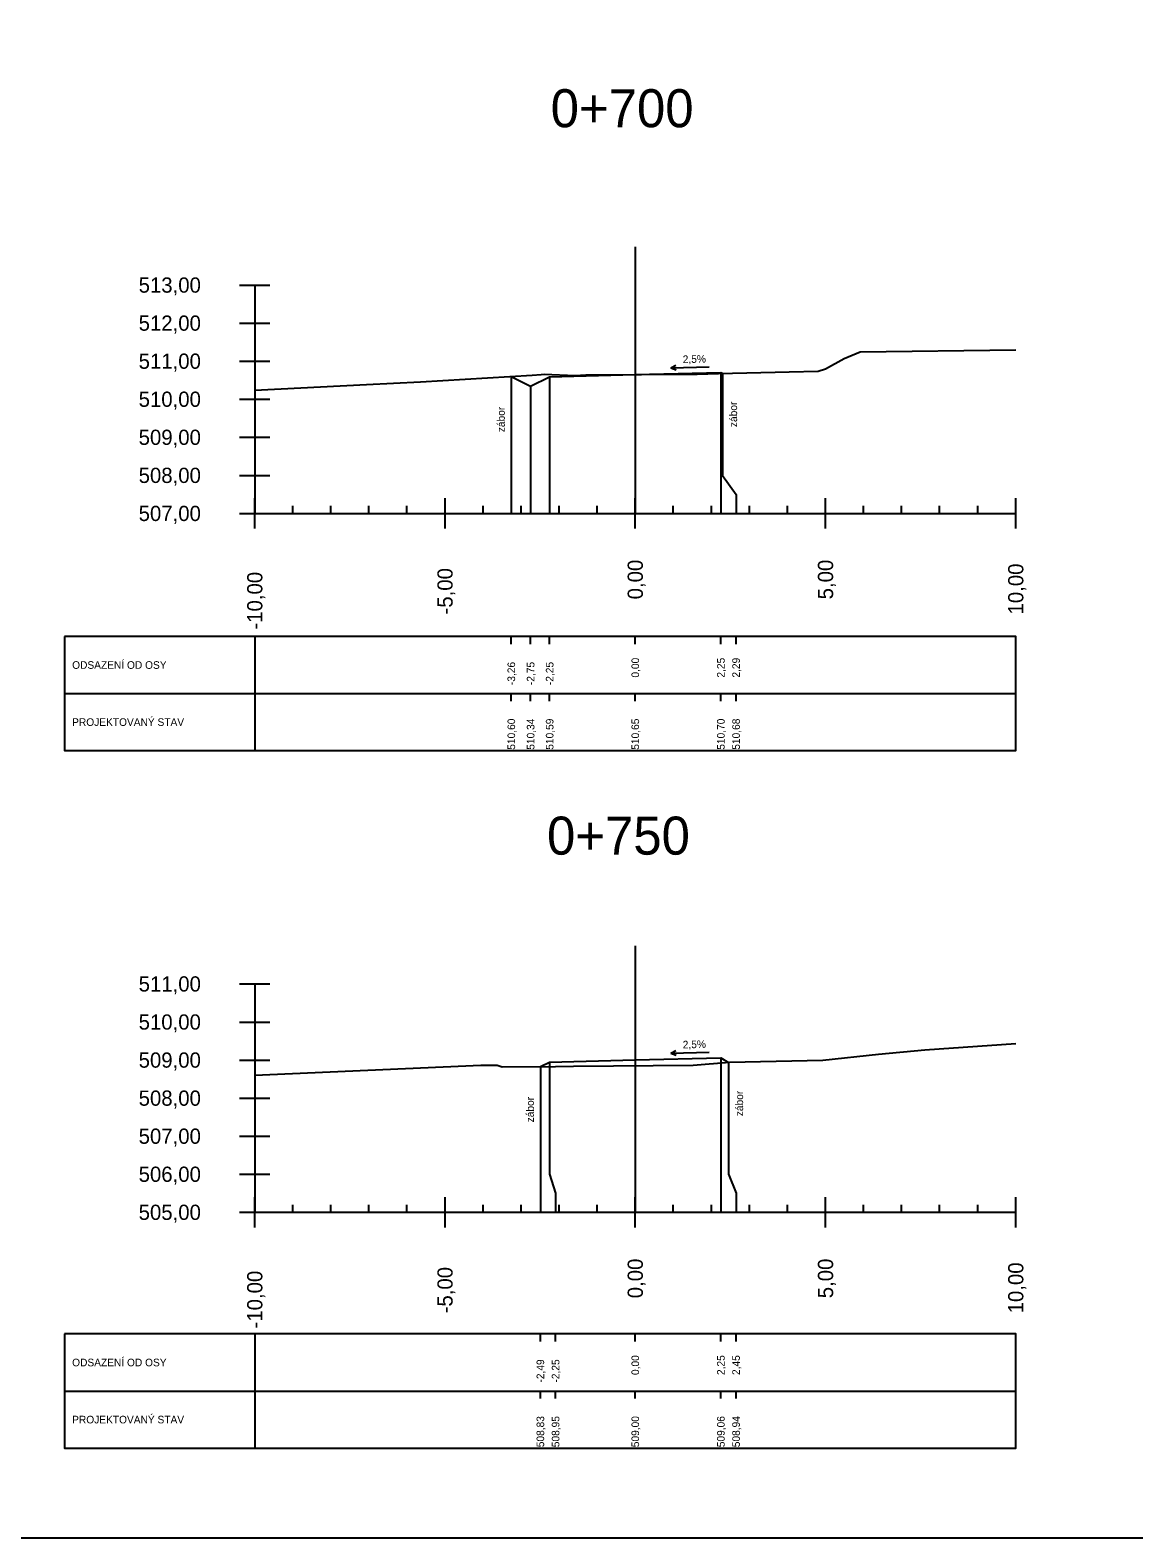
# Model space of a CAD drawing. Extents: x -631407 to -631215, y -1089700 to -1088598.
# Drawn here: x -631374.65 to -631345.64, y -1089270.8 to -1089231.19 of the extents above; entities that cross this region are included whole.
import ezdxf

# ---------------------------------------------------------------- set-up
doc = ezdxf.new("R2010")
doc.units = 0
for name, color, linetype in [('08_LEGENDA_HV', 7, 'Continuous'), ('59', 7, 'Continuous'), ('NIVELETA_VYSKY', 7, 'Continuous'), ('REZ_BODY', 7, 'Continuous'), ('REZ_ODSTUPY', 7, 'Continuous'), ('REZ_POPIS', 7, 'Continuous'), ('REZ_RAMY', 7, 'Continuous'), ('REZ_STANICENI', 7, 'Continuous'), ('REZ_SVISLE', 7, 'Continuous'), ('REZ_TENKA', 7, 'Continuous'), ('REZ_TLUSTA', 7, 'Continuous'), ('TABULKA_POPIS', 7, 'Continuous'), ('TEREN', 7, 'Continuous'), ('zábor', 7, 'Continuous')]:
    doc.layers.add(name, color=color, linetype=linetype)

msp = doc.modelspace()

# ---------------------------------------------------------------- linework, layer by layer
at = {"layer": '08_LEGENDA_HV'}
msp.add_lwpolyline([(-631215.384, -1089270.801), (-631215.384, -1089110.964), (-631407.014, -1089110.964), (-631407.014, -1089270.801)], close=True, dxfattribs=at)
at = {"layer": '59'}
for p, q in [((-631369.144, -1089237.886), (-631368.344, -1089237.886)), ((-631368.744, -1089237.886), (-631368.744, -1089243.886)), ((-631369.144, -1089238.886), (-631368.344, -1089238.886)), ((-631369.144, -1089239.886), (-631368.344, -1089239.886)), ((-631369.144, -1089240.886), (-631368.344, -1089240.886)), ((-631369.144, -1089241.886), (-631368.344, -1089241.886)), ((-631369.144, -1089242.886), (-631368.344, -1089242.886)), ((-631369.144, -1089243.886), (-631368.344, -1089243.886)), ((-631369.144, -1089256.248), (-631368.344, -1089256.248)), ((-631368.744, -1089256.248), (-631368.744, -1089262.248)), ((-631369.144, -1089257.248), (-631368.344, -1089257.248)), ((-631369.144, -1089258.248), (-631368.344, -1089258.248)), ((-631369.144, -1089259.248), (-631368.344, -1089259.248)), ((-631369.144, -1089260.248), (-631368.344, -1089260.248)), ((-631369.144, -1089261.248), (-631368.344, -1089261.248)), ((-631369.144, -1089262.248), (-631368.344, -1089262.248))]:
    msp.add_line(p, q, dxfattribs=at)
at = {"layer": 'REZ_RAMY'}
for p, q in [((-631373.744, -1089247.119), (-631373.744, -1089250.119)), ((-631368.744, -1089247.119), (-631368.744, -1089250.119)), ((-631362.002, -1089247.319), (-631362.002, -1089247.119)), ((-631361.494, -1089247.319), (-631361.494, -1089247.119)), ((-631360.994, -1089247.319), (-631360.994, -1089247.119)), ((-631358.744, -1089247.319), (-631358.744, -1089247.119)), ((-631356.494, -1089247.319), (-631356.494, -1089247.119)), ((-631356.094, -1089247.319), (-631356.094, -1089247.119)), ((-631373.744, -1089248.619), (-631348.744, -1089248.619)), ((-631362.002, -1089248.819), (-631362.002, -1089248.619)), ((-631361.494, -1089248.819), (-631361.494, -1089248.619)), ((-631360.994, -1089248.819), (-631360.994, -1089248.619)), ((-631358.744, -1089248.819), (-631358.744, -1089248.619)), ((-631356.494, -1089248.819), (-631356.494, -1089248.619)), ((-631356.094, -1089248.819), (-631356.094, -1089248.619)), ((-631373.744, -1089265.444), (-631373.744, -1089268.444)), ((-631368.744, -1089265.444), (-631368.744, -1089268.444)), ((-631361.238, -1089265.644), (-631361.238, -1089265.444)), ((-631360.838, -1089265.644), (-631360.838, -1089265.444)), ((-631358.744, -1089265.644), (-631358.744, -1089265.444)), ((-631356.494, -1089265.644), (-631356.494, -1089265.444)), ((-631356.094, -1089265.644), (-631356.094, -1089265.444)), ((-631373.744, -1089266.944), (-631348.744, -1089266.944)), ((-631361.238, -1089267.144), (-631361.238, -1089266.944)), ((-631360.838, -1089267.144), (-631360.838, -1089266.944)), ((-631358.744, -1089267.144), (-631358.744, -1089266.944)), ((-631356.494, -1089267.144), (-631356.494, -1089266.944)), ((-631356.094, -1089267.144), (-631356.094, -1089266.944))]:
    msp.add_line(p, q, dxfattribs=at)
for points in [[(-631373.744, -1089247.119), (-631373.744, -1089250.119), (-631348.744, -1089250.119), (-631348.744, -1089247.119)], [(-631373.744, -1089265.444), (-631373.744, -1089268.444), (-631348.744, -1089268.444), (-631348.744, -1089265.444)]]:
    msp.add_lwpolyline(points, close=True, dxfattribs=at)
at = {"layer": 'REZ_SVISLE'}
for points in [[(-631362.002, -1089240.29), (-631362.002, -1089242.886), (-631362.002, -1089243.386), (-631362.002, -1089243.886)], [(-631360.994, -1089240.294), (-631360.994, -1089242.886), (-631360.994, -1089243.386), (-631360.994, -1089243.886)], [(-631358.744, -1089240.238), (-631358.744, -1089242.886), (-631358.744, -1089243.386), (-631358.744, -1089243.886)], [(-631356.494, -1089240.181), (-631356.494, -1089242.886), (-631356.494, -1089243.386), (-631356.494, -1089243.886)], [(-631356.449, -1089240.204), (-631356.449, -1089242.886), (-631356.094, -1089243.386), (-631356.094, -1089243.886)], [(-631361.494, -1089240.544), (-631361.494, -1089242.886), (-631361.494, -1089243.386), (-631361.494, -1089243.886)], [(-631358.744, -1089258.243), (-631358.744, -1089261.248), (-631358.744, -1089261.748), (-631358.744, -1089262.248)], [(-631356.494, -1089258.187), (-631356.494, -1089261.248), (-631356.494, -1089261.748), (-631356.494, -1089262.248)], [(-631361.238, -1089258.421), (-631361.238, -1089261.248), (-631361.238, -1089261.748), (-631361.238, -1089262.248)], [(-631360.994, -1089258.299), (-631360.994, -1089261.248), (-631360.838, -1089261.748), (-631360.838, -1089262.248)], [(-631356.292, -1089258.308), (-631356.292, -1089261.248), (-631356.094, -1089261.748), (-631356.094, -1089262.248)]]:
    msp.add_lwpolyline(points, dxfattribs=at)
at = {"layer": 'REZ_TENKA'}
for p, q in [((-631367.744, -1089243.886), (-631367.744, -1089243.686)), ((-631366.744, -1089243.886), (-631366.744, -1089243.686)), ((-631365.744, -1089243.886), (-631365.744, -1089243.686)), ((-631364.744, -1089243.886), (-631364.744, -1089243.686)), ((-631362.744, -1089243.886), (-631362.744, -1089243.686)), ((-631361.744, -1089243.886), (-631361.744, -1089243.686)), ((-631360.744, -1089243.886), (-631360.744, -1089243.686)), ((-631359.744, -1089243.886), (-631359.744, -1089243.686)), ((-631357.744, -1089243.886), (-631357.744, -1089243.686)), ((-631356.744, -1089243.886), (-631356.744, -1089243.686)), ((-631355.744, -1089243.886), (-631355.744, -1089243.686)), ((-631354.744, -1089243.886), (-631354.744, -1089243.686)), ((-631352.744, -1089243.886), (-631352.744, -1089243.686)), ((-631351.744, -1089243.886), (-631351.744, -1089243.686)), ((-631350.744, -1089243.886), (-631350.744, -1089243.686)), ((-631349.744, -1089243.886), (-631349.744, -1089243.686)), ((-631367.744, -1089262.248), (-631367.744, -1089262.048)), ((-631366.744, -1089262.248), (-631366.744, -1089262.048)), ((-631365.744, -1089262.248), (-631365.744, -1089262.048)), ((-631364.744, -1089262.248), (-631364.744, -1089262.048)), ((-631362.744, -1089262.248), (-631362.744, -1089262.048)), ((-631361.744, -1089262.248), (-631361.744, -1089262.048)), ((-631360.744, -1089262.248), (-631360.744, -1089262.048)), ((-631359.744, -1089262.248), (-631359.744, -1089262.048)), ((-631357.744, -1089262.248), (-631357.744, -1089262.048)), ((-631356.744, -1089262.248), (-631356.744, -1089262.048)), ((-631355.744, -1089262.248), (-631355.744, -1089262.048)), ((-631354.744, -1089262.248), (-631354.744, -1089262.048)), ((-631352.744, -1089262.248), (-631352.744, -1089262.048)), ((-631351.744, -1089262.248), (-631351.744, -1089262.048)), ((-631350.744, -1089262.248), (-631350.744, -1089262.048)), ((-631349.744, -1089262.248), (-631349.744, -1089262.048))]:
    msp.add_line(p, q, dxfattribs=at)
at = {"layer": 'REZ_TLUSTA'}
for p, q in [((-631358.744, -1089236.886), (-631358.744, -1089243.886)), ((-631368.744, -1089244.286), (-631368.744, -1089243.486)), ((-631363.744, -1089244.286), (-631363.744, -1089243.486)), ((-631358.744, -1089244.286), (-631358.744, -1089243.486)), ((-631353.744, -1089244.286), (-631353.744, -1089243.486)), ((-631348.744, -1089244.286), (-631348.744, -1089243.486)), ((-631368.744, -1089243.886), (-631348.744, -1089243.886)), ((-631358.744, -1089255.248), (-631358.744, -1089262.248)), ((-631368.744, -1089262.648), (-631368.744, -1089261.848)), ((-631363.744, -1089262.648), (-631363.744, -1089261.848)), ((-631358.744, -1089262.648), (-631358.744, -1089261.848)), ((-631353.744, -1089262.648), (-631353.744, -1089261.848)), ((-631348.744, -1089262.648), (-631348.744, -1089261.848)), ((-631368.744, -1089262.248), (-631348.744, -1089262.248))]:
    msp.add_line(p, q, dxfattribs=at)
at = {"layer": 'TEREN'}
for points in [[(-631368.744, -1089240.645), (-631365.809, -1089240.501), (-631364.386, -1089240.429), (-631361.451, -1089240.258), (-631361.221, -1089240.237), (-631361.142, -1089240.23), (-631360.327, -1089240.263), (-631360.043, -1089240.248), (-631357.116, -1089240.225), (-631356.553, -1089240.206), (-631354.698, -1089240.168), (-631353.935, -1089240.153), (-631353.743, -1089240.091), (-631353.255, -1089239.819), (-631352.829, -1089239.641), (-631348.744, -1089239.592)], [(-631362.002, -1089240.29), (-631361.494, -1089240.544), (-631360.994, -1089240.294), (-631358.744, -1089240.238), (-631356.494, -1089240.181), (-631356.449, -1089240.204)], [(-631368.744, -1089258.643), (-631362.807, -1089258.383), (-631362.369, -1089258.38), (-631362.244, -1089258.424), (-631360.844, -1089258.42), (-631360.37, -1089258.405), (-631357.219, -1089258.379), (-631356.27, -1089258.307), (-631353.81, -1089258.25), (-631352.351, -1089258.093), (-631351.134, -1089257.982), (-631348.744, -1089257.813)], [(-631361.238, -1089258.421), (-631360.994, -1089258.299), (-631358.744, -1089258.243), (-631356.494, -1089258.187), (-631356.292, -1089258.308)]]:
    msp.add_lwpolyline(points, dxfattribs=at)
at = {"layer": 'zábor'}
for p, q in [((-631357.811, -1089240.058), (-631357.674, -1089239.994)), ((-631357.811, -1089240.058), (-631356.803, -1089240.033)), ((-631357.811, -1089240.058), (-631357.671, -1089240.116)), ((-631357.811, -1089258.064), (-631357.674, -1089257.999)), ((-631357.811, -1089258.064), (-631356.803, -1089258.038)), ((-631357.811, -1089258.064), (-631357.671, -1089258.121))]:
    msp.add_line(p, q, dxfattribs=at)

# ---------------------------------------------------------------- texts
at = {"layer": 'NIVELETA_VYSKY'}
for s, p in [('510,60', (-631361.902, -1089250.095)), ('510,34', (-631361.394, -1089250.095)), ('510,59', (-631360.894, -1089250.095)), ('510,65', (-631358.644, -1089250.095)), ('510,70', (-631356.394, -1089250.095)), ('510,68', (-631355.994, -1089250.095)), ('508,83', (-631361.138, -1089268.42)), ('508,95', (-631360.738, -1089268.42)), ('509,00', (-631358.644, -1089268.42)), ('509,06', (-631356.394, -1089268.42)), ('508,94', (-631355.994, -1089268.42))]:
    msp.add_text(s, height=0.2, rotation=90, dxfattribs=at).set_placement(p)
at = {"layer": 'REZ_BODY'}
for s, p in [('-3,26', (-631361.902, -1089248.397)), ('-2,75', (-631361.394, -1089248.397)), ('-2,25', (-631360.894, -1089248.397)), ('0,00', (-631358.644, -1089248.199)), ('2,25', (-631356.394, -1089248.199)), ('2,29', (-631355.994, -1089248.199)), ('-2,49', (-631361.138, -1089266.721)), ('-2,25', (-631360.738, -1089266.721)), ('0,00', (-631358.644, -1089266.523)), ('2,25', (-631356.394, -1089266.523)), ('2,45', (-631355.994, -1089266.523))]:
    msp.add_text(s, height=0.2, rotation=90, dxfattribs=at).set_placement(p)
at = {"layer": 'REZ_ODSTUPY'}
for s, p in [('0,00', (-631358.544, -1089246.144)), ('5,00', (-631353.544, -1089246.144)), ('-10,00', (-631368.544, -1089246.938)), ('-5,00', (-631363.544, -1089246.541)), ('10,00', (-631348.544, -1089246.541)), ('-5,00', (-631363.544, -1089264.903)), ('0,00', (-631358.544, -1089264.506)), ('5,00', (-631353.544, -1089264.506)), ('10,00', (-631348.544, -1089264.903)), ('-10,00', (-631368.544, -1089265.3))]:
    msp.add_text(s, height=0.4, rotation=90, dxfattribs=at).set_placement(p)
at = {"layer": 'REZ_POPIS'}
for s, p in [('513,00', (-631371.796, -1089238.086)), ('512,00', (-631371.796, -1089239.086)), ('511,00', (-631371.796, -1089240.086)), ('510,00', (-631371.796, -1089241.086)), ('509,00', (-631371.796, -1089242.086)), ('508,00', (-631371.796, -1089243.086)), ('507,00', (-631371.796, -1089244.086)), ('511,00', (-631371.796, -1089256.448)), ('510,00', (-631371.796, -1089257.448)), ('509,00', (-631371.796, -1089258.448)), ('508,00', (-631371.796, -1089259.448)), ('507,00', (-631371.796, -1089260.448)), ('506,00', (-631371.796, -1089261.448)), ('505,00', (-631371.796, -1089262.448))]:
    msp.add_text(s, height=0.4, dxfattribs=at).set_placement(p)
at = {"layer": 'REZ_STANICENI'}
for s, p in [('0+700', (-631360.967, -1089233.74)), ('0+750', (-631361.063, -1089252.851))]:
    msp.add_text(s, height=1, dxfattribs=at).set_placement(p)
at = {"layer": 'TABULKA_POPIS'}
for s, p in [('ODSAZENÍ OD OSY', (-631373.544, -1089247.969)), ('PROJEKTOVANÝ STAV', (-631373.544, -1089249.469)), ('ODSAZENÍ OD OSY', (-631373.544, -1089266.294)), ('PROJEKTOVANÝ STAV', (-631373.544, -1089267.794))]:
    msp.add_text(s, height=0.2, dxfattribs=at).set_placement(p)
at = {"layer": 'zábor'}
for s, rotation, p in [('2,5%', 1.4321, (-631357.494, -1089239.937)), ('zábor', 90, (-631362.172, -1089241.753)), ('zábor', 90, (-631356.067, -1089241.618)), ('2,5%', 1.4321, (-631357.494, -1089257.943)), ('zábor', 90, (-631361.408, -1089259.885)), ('zábor', 90, (-631355.909, -1089259.723))]:
    msp.add_text(s, height=0.2, rotation=rotation, dxfattribs=at).set_placement(p)

doc.saveas('drawing.dxf')
